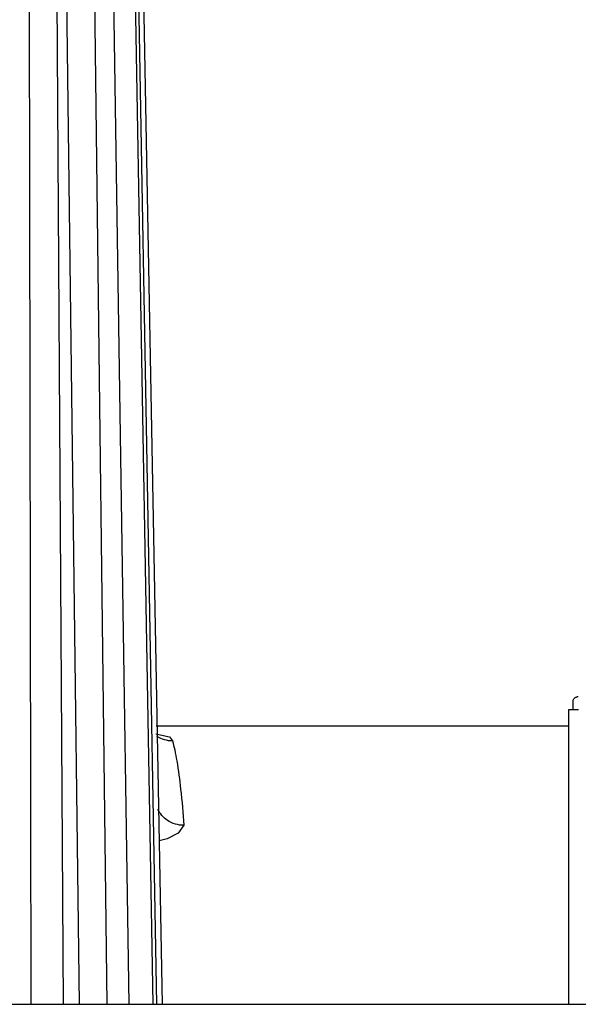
# Paper-space layout 'Sheet' of a CAD drawing. Header units: inches. Extents: x 0.2 to 10.8, y 0.2 to 8.3.
# Tile 412 of 545: x 8.0425 to 8.0826, y 4.6198 to 4.6905. Entities that reach past the tile are written whole.
import ezdxf

# ---------------------------------------------------------------- set-up
doc = ezdxf.new("R2010")
doc.units = ezdxf.units.IN
doc.header["$MEASUREMENT"] = 0
doc.layers.get('0').update_dxf_attribs({"lineweight": 5})

psp = doc.layouts.new('Sheet')

# ---------------------------------------------------------------- linework, layer by layer
at = {"color": 0, "linetype": 'ByBlock', "lineweight": -3}
for p, q in [((8.042894, 5.154282), (8.052696, 4.619786)), ((8.042879, 5.141806), (8.052295, 4.619786)), ((8.052058, 4.619786), (8.042888, 5.137296)), ((8.050335, 4.619786), (8.042785, 5.113643)), ((8.042815, 5.099423), (8.048734, 4.619786)), ((8.04264, 5.076129), (8.045593, 4.619786)), ((8.043305, 4.619786), (8.042544, 5.061876)), ((8.046762, 4.619786), (8.044355, 4.811892)), ((8.082201, 4.640934), (8.082201, 4.641546)), ((8.082592, 4.640935), (8.081877, 4.640935)), ((8.081877, 4.640934), (8.081877, 4.619786)), ((8.052276, 4.639786), (8.081877, 4.639786)), ((8.052246, 4.639195), (8.053237, 4.638987)), ((8.053237, 4.638987), (8.053441, 4.638696)), ((7.293877, 4.619786), (8.125877, 4.619786))]:
    psp.add_line(p, q, dxfattribs=at)
psp.add_lwpolyline([(8.054264, 4.632638), (8.053851, 4.632063), (8.053069, 4.631668), (8.052481, 4.631524)], dxfattribs=at)
for points, knots in [([(8.082201, 4.641546), (8.082201, 4.641603), (8.082238, 4.641728), (8.082344, 4.6418), (8.082401, 4.641829)], [0, 0, 0, 0, 0.470146, 1, 1, 1, 1]), ([(8.082401, 4.641829), (8.082427, 4.641841), (8.082483, 4.641865), (8.082541, 4.641884), (8.082571, 4.641892)], [0, 0, 0, 0, 0.470886, 1, 1, 1, 1]), ([(8.053442, 4.638694), (8.053252, 4.638693), (8.05286, 4.638754), (8.052497, 4.638915), (8.052326, 4.639023)], [0, 0, 0, 0, 0.485138, 1, 1, 1, 1]), ([(8.053442, 4.638696), (8.053502, 4.638483), (8.053614, 4.638004), (8.053704, 4.637521), (8.053749, 4.637256)], [0, 0, 0, 0, 0.451254, 1, 1, 1, 1]), ([(8.053749, 4.637256), (8.053862, 4.636585), (8.054061, 4.635048), (8.054198, 4.633504), (8.054264, 4.632638)], [0, 0, 0, 0, 0.439166, 1, 1, 1, 1]), ([(8.054264, 4.632638), (8.053852, 4.632634), (8.053061, 4.632854), (8.052535, 4.633477), (8.052397, 4.633803)], [0, 0, 0, 0, 0.537763, 1, 1, 1, 1])]:
    psp.add_open_spline(points, degree=3, knots=knots, dxfattribs=at)

doc.saveas('drawing.dxf')
